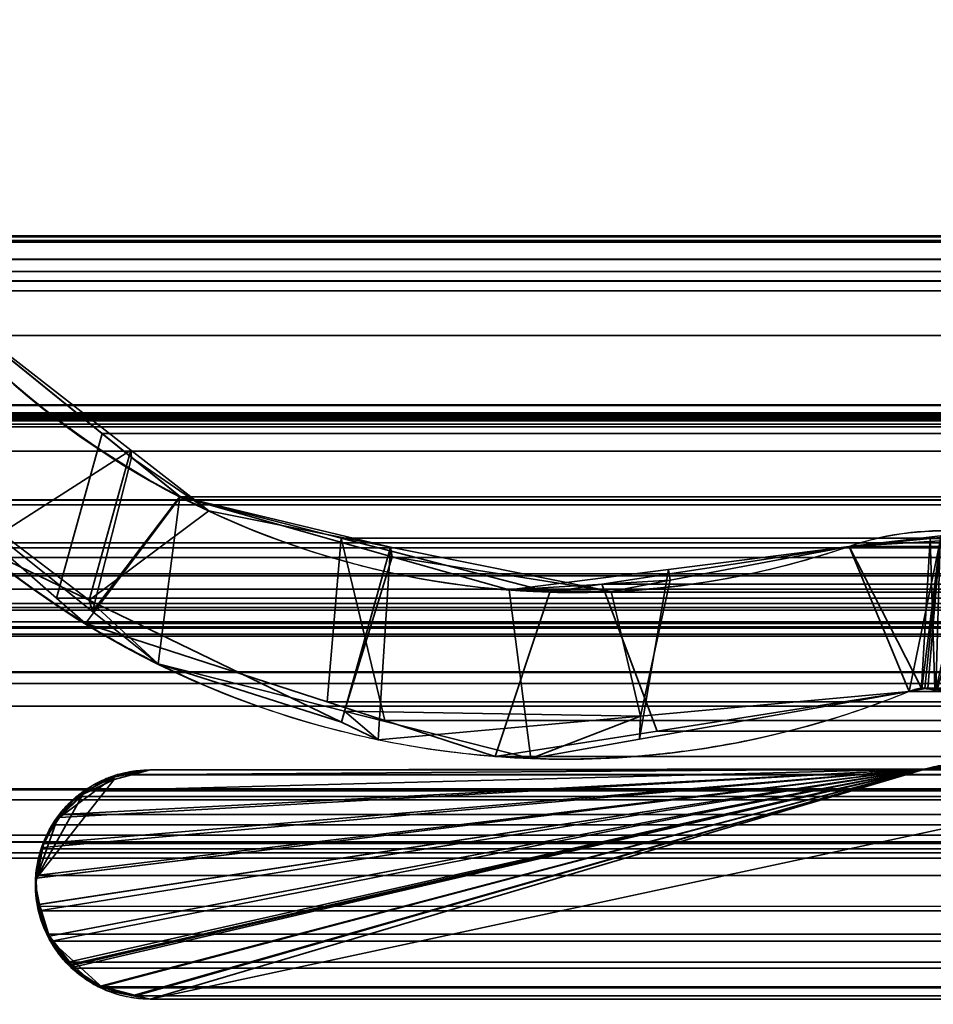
# Model space of a CAD drawing. Header units: millimetres. Extents: x -490 to 6690, y -115 to 152.
# Tile 783 of 1056: x 4037.85 to 4040.91, y 0.02 to 3.32. Entities that reach past the tile are written whole.
import ezdxf

# ---------------------------------------------------------------- set-up
doc = ezdxf.new("R2010")
doc.units = ezdxf.units.MM
doc.layers.add('152', color=253, linetype='Continuous')

# ---------------------------------------------------------------- blocks, each defined once
blk = doc.blocks.new('UG_SURFACE_004')
at = {"layer": '152', "color": 252, "linetype": 'Continuous', "lineweight": 35}
for points in [[(5144.0001, -6.2, 2202.5001), (5144.0001, 133.2, 2202.5001), (3855.9999, 133.2, 2202.5001), (3855.9999, -6.2, 2202.5001)], [(4006, -6.2, 2052.5), (4006, 133.2, 2052.5), (4994, 133.2, 2052.5), (4994, -6.2, 2052.5)]]:
    blk.add_3dface(points, dxfattribs=at)
blk = doc.blocks.new('UG_SURFACE_277')
at = {"layer": '152', "color": 254, "linetype": 'Continuous', "lineweight": 35}
for points in [[(4979.25, -10, 2032.7499), (4979.25, 136.75, 2032.7499), (4020.75, 136.75, 2032.7499), (4020.75, -10, 2032.7499)], [(4971.4999, 21, 2025.0001), (4971.4999, -8, 2025.0001), (4028.5001, -8, 2025.0001), (4028.5001, 21, 2025.0001)]]:
    blk.add_3dface(points, dxfattribs=at)
blk = doc.blocks.new('UG_SURFACE_303')
at = {"layer": '152', "color": 14, "linetype": 'Continuous', "lineweight": 35}
for points in [[(4971.3001, -10, 2024.8001), (4971.3001, 19, 2024.8001), (4028.6999, 19, 2024.8001), (4028.6999, -10, 2024.8001)], [(4967.2499, 16.25, 2020.75), (4967.2499, -22, 2020.75), (4032.7501, -22, 2020.75), (4032.7501, 16.25, 2020.75)]]:
    blk.add_3dface(points, dxfattribs=at)
blk = doc.blocks.new('UG_SURFACE_304')
at = {"layer": '152', "color": 7, "linetype": 'Continuous', "lineweight": 35}
for points in [[(4032.7501, 16, 2020.75), (4032.7501, -22, 2020.75), (4967.2499, -22, 2020.75), (4967.2499, 16, 2020.75)], [(4967, 16, 2020.4999), (4967, -22, 2020.4999), (4033, -22, 2020.4999), (4033, 16, 2020.4999)]]:
    blk.add_3dface(points, dxfattribs=at)
blk = doc.blocks.new('UG_SURFACE_309')
at = {"layer": '152', "color": 253, "linetype": 'Continuous', "lineweight": 35}
for points in [[(4037.4899, 2.4421, -7.5), (4038.2204, 1.8511, -7.5), (4038.0893, 1.3346, -7.5), (4037.3025, 1.962, -7.5)], [(4038.2185, 1.8751, 2015.2817), (4037.4899, 2.4421, 2016.01), (4037.3025, 1.962, 2016.1977), (4037.7097, 1.5505, 2015.7902)], [(4037.4899, 2.4421, -7.5), (4037.4899, 2.4421, 2016.01), (4038.2185, 1.8751, 2015.2817)], [(4038.2185, 1.8751, 2015.2817), (4038.2204, 1.8511, -7.5), (4037.4899, 2.4421, -7.5)], [(4037.3025, 1.962, -7.5), (4038.0893, 1.3346, -7.5), (4038.0783, 1.3723, 2015.4219)], [(4038.0783, 1.3723, 2015.4219), (4037.7097, 1.5505, 2015.7902), (4037.3025, 1.962, -7.5)], [(4037.7097, 1.5505, 2015.7902), (4038.0783, 1.3723, 2015.4219), (4038.2185, 1.8751, 2015.2817)], [(4038.0783, 1.3723, 2015.4219), (4038.4793, 1.672, 2015.0208), (4038.2185, 1.8751, 2015.2817)], [(4038.2204, 1.8511, -7.5), (4038.3825, 1.7199, -7.5), (4038.0893, 1.3346, -7.5)], [(4038.2204, 1.8511, -7.5), (4038.2185, 1.8751, 2015.2817), (4038.4793, 1.672, 2015.0208)], [(4038.4793, 1.672, 2015.0208), (4038.3825, 1.7199, -7.5), (4038.2204, 1.8511, -7.5)], [(4038.3101, 1.1587, -7.5), (4038.0893, 1.3346, -7.5), (4038.3825, 1.7199, -7.5)], [(4038.3825, 1.7199, -7.5), (4039.0944, 1.5179, -7.5), (4038.9342, 1, -7.5), (4038.3101, 1.1587, -7.5)], [(4038.3825, 1.7199, -7.5), (4038.4793, 1.672, 2015.0208), (4039.0882, 1.5498, 2014.4114)], [(4039.0882, 1.5498, 2014.4114), (4039.0944, 1.5179, -7.5), (4038.3825, 1.7199, -7.5)], [(4039.0882, 1.5498, 2014.4114), (4038.4793, 1.672, 2015.0208), (4038.0783, 1.3723, 2015.4219), (4038.9247, 0.9627, 2014.5755)], [(4040.626, 1.5525, -7.5), (4040.9327, 1.588, -7.5), (4040.8797, 1.0775, -7.5), (4040.8702, 1.0754, -7.5)], [(4040.9317, 1.5713, 2012.5685), (4040.9327, 1.588, -7.5), (4040.626, 1.5525, -7.5)], [(4040.9174, 1.0708, -7.5), (4040.8797, 1.0775, -7.5), (4040.9327, 1.588, -7.5), (4041.0347, 1.5998, -7.5)], [(4040.8278, 1.0658, -7.5), (4039.9232, 0.9058, -7.5), (4040.0209, 1.475, -7.5), (4040.626, 1.5525, -7.5)], [(4040.626, 1.5525, 2012.8741), (4040.0262, 1.439, 2013.4737), (4039.927, 0.9838, 2013.5729), (4040.8278, 1.0658, 2012.6724)], [(4040.0209, 1.475, -7.5), (4040.0262, 1.439, 2013.4737), (4040.626, 1.5525, 2012.8741)], [(4040.626, 1.5525, 2012.8741), (4040.626, 1.5525, -7.5), (4040.0209, 1.475, -7.5)], [(4040.8278, 1.0658, 2012.6724), (4040.9317, 1.5713, 2012.5685), (4040.626, 1.5525, 2012.8741)], [(4040.626, 1.5525, -7.5), (4040.626, 1.5525, 2012.8741), (4040.9317, 1.5713, 2012.5685)], [(4040.626, 1.5525, -7.5), (4040.8702, 1.0754, -7.5), (4040.8278, 1.0658, -7.5)], [(4040.8278, 1.0658, 2012.6724), (4040.8702, 1.0737, 2012.6297), (4040.9317, 1.5713, 2012.5685)], [(4040.8702, 1.0737, 2012.6297), (4040.8897, 1.0773, 2012.6102), (4040.9317, 1.5713, 2012.5685)], [(4040.9317, 1.5713, 2012.5685), (4040.8897, 1.0773, 2012.6102), (4040.9174, 1.0692, 2012.5828)], [(4039.0882, 1.5498, 2014.4114), (4038.9247, 0.9627, 2014.5755), (4039.0468, 0.9037, 2014.4534)], [(4039.0468, 0.9037, 2014.4534), (4039.927, 0.9838, 2013.5729), (4039.8283, 1.4015, 2013.6716), (4039.0882, 1.5498, 2014.4114)], [(4039.0944, 1.5179, -7.5), (4039.0882, 1.5498, 2014.4114), (4039.8283, 1.4015, 2013.6716)], [(4039.0944, 1.5179, -7.5), (4039.4869, 1.4065, -7.5), (4039.5589, 0.8413, -7.5), (4038.9342, 1, -7.5)], [(4039.8283, 1.4015, 2013.6716), (4039.4869, 1.4065, -7.5), (4039.0944, 1.5179, -7.5)], [(4039.9232, 0.9058, -7.5), (4039.5589, 0.8413, -7.5), (4039.4869, 1.4065, -7.5), (4040.0209, 1.475, -7.5)], [(4040.0262, 1.439, 2013.4737), (4040.0209, 1.475, -7.5), (4039.4869, 1.4065, -7.5)], [(4039.4869, 1.4065, -7.5), (4039.8283, 1.4015, 2013.6716), (4040.0262, 1.439, 2013.4737)], [(4040.0262, 1.439, 2013.4737), (4039.8283, 1.4015, 2013.6716), (4039.927, 0.9838, 2013.5729)], [(4038.0783, 1.3723, 2015.4219), (4038.0893, 1.3346, -7.5), (4038.3101, 1.1587, -7.5)], [(4038.9247, 0.9627, 2014.5755), (4038.0783, 1.3723, 2015.4219), (4038.3101, 1.1587, -7.5)], [(4038.3101, 1.1587, -7.5), (4038.9342, 1, -7.5), (4038.9247, 0.9627, 2014.5755)], [(4039.9232, 0.9058, -7.5), (4040.8278, 1.0658, -7.5), (4040.8278, 1.0658, 2012.6724)], [(4040.8278, 1.0658, 2012.6724), (4039.927, 0.9838, 2013.5729), (4039.9232, 0.9058, -7.5)], [(4040.8278, 1.0658, -7.5), (4040.8702, 1.0754, -7.5), (4040.8702, 1.0737, 2012.6297)], [(4040.8702, 1.0737, 2012.6297), (4040.8278, 1.0658, 2012.6724), (4040.8278, 1.0658, -7.5)], [(4040.8897, 1.0773, 2012.6102), (4040.8702, 1.0754, -7.5), (4040.8797, 1.0775, -7.5)], [(4040.8897, 1.0773, 2012.6102), (4040.8702, 1.0737, 2012.6297), (4040.8702, 1.0754, -7.5)], [(4040.8797, 1.0775, -7.5), (4040.9174, 1.0708, -7.5), (4040.9174, 1.0692, 2012.5828)], [(4040.9174, 1.0692, 2012.5828), (4040.8897, 1.0773, 2012.6102), (4040.8797, 1.0775, -7.5)], [(4039.0468, 0.9037, 2014.4534), (4038.9247, 0.9627, 2014.5755), (4038.9342, 1, -7.5)], [(4038.9342, 1, -7.5), (4039.5589, 0.8413, -7.5), (4039.927, 0.9838, 2013.5729)], [(4039.927, 0.9838, 2013.5729), (4039.0468, 0.9037, 2014.4534), (4038.9342, 1, -7.5)], [(4039.5589, 0.8413, -7.5), (4039.9232, 0.9058, -7.5), (4039.927, 0.9838, 2013.5729)], [(4040.8831, 0.8065, -7.5), (4037.9114, 0.3522, -7.5), (4037.8981, 0.4185, -7.5), (4037.9024, 0.44, -7.5)], [(4040.8831, 0.8065, 2012.6171), (4037.9014, 0.4399, 2015.5985), (4037.8981, 0.4185, 2015.6019), (4037.9071, 0.3515, 2015.5928)], [(4037.9014, 0.4399, 2015.5985), (4040.8831, 0.8065, 2012.6171), (4038.2824, 0.8035, 2015.2175), (4038.1618, 0.7713, 2015.3384)], [(4037.9024, 0.44, -7.5), (4037.9229, 0.5433, -7.5), (4040.8831, 0.8065, -7.5)], [(4037.9071, 0.3515, 2015.5928), (4037.9114, 0.3184, 2015.5885), (4037.9443, 0.2457, 2015.5554), (4040.8831, 0.8065, 2012.6171)], [(4040.8831, 0.8065, -7.5), (4037.9453, 0.2452, -7.5), (4037.9276, 0.2713, -7.5), (4037.9114, 0.3522, -7.5)], [(4040.8831, 0.8065, -7.5), (4037.9229, 0.5433, -7.5), (4037.9272, 0.5657, -7.5), (4037.9791, 0.6435, -7.5)], [(4037.9443, 0.2457, 2015.5554), (4037.9629, 0.205, 2015.537), (4038.0125, 0.159, 2015.4874), (4040.8831, 0.8065, 2012.6171)], [(4038.0087, 0.1499, -7.5), (4037.9453, 0.2452, -7.5), (4040.8831, 0.8065, -7.5)], [(4038.1608, 0.7791, -7.5), (4038.2824, 0.8035, -7.5), (4040.8831, 0.8065, -7.5), (4037.9791, 0.6435, -7.5)], [(4040.8831, 0.8065, -7.5), (4038.0206, 0.14, -7.5), (4038.0111, 0.1466, -7.5), (4038.0087, 0.1499, -7.5)], [(4038.0125, 0.159, 2015.4874), (4038.0244, 0.1482, 2015.4757), (4040.8831, 0.8065, 2012.6171)], [(4040.8831, 0.8065, -7.5), (4038.1179, 0.0752, -7.5), (4038.0206, 0.14, -7.5)], [(4040.8831, 0.8065, 2012.6171), (4038.0244, 0.1482, 2015.4757), (4038.0936, 0.0838, 2015.4064), (4038.1165, 0.0777, 2015.3832)], [(4040.8831, 0.8065, 2012.6171), (4038.1165, 0.0777, 2015.3832), (4038.2299, 0.0479, 2015.27)], [(4038.2299, 0.0445, -7.5), (4038.1355, 0.0633, -7.5), (4038.1179, 0.0752, -7.5), (4040.8831, 0.8065, -7.5)], [(4038.1608, 0.7791, -7.5), (4038.1618, 0.7713, 2015.3384), (4038.2824, 0.8035, 2015.2175)], [(4038.2824, 0.8035, 2015.2175), (4038.2824, 0.8035, -7.5), (4038.1608, 0.7791, -7.5)], [(4040.8831, 0.8065, -7.5), (4038.2829, 0.034, -7.5), (4038.2299, 0.0445, -7.5)], [(4038.2299, 0.0479, 2015.27), (4038.2829, 0.034, 2015.2171), (4040.8831, 0.8065, 2012.6171)], [(4040.8831, 0.8065, -7.5), (4038.2824, 0.8035, -7.5), (4038.2824, 0.8035, 2015.2175), (4040.8831, 0.8065, 2012.6171)], [(4040.9098, 0.8137, 2012.5902), (4040.8831, 0.8065, 2012.6171), (4038.2829, 0.034, 2015.2171), (4041.8801, 0.808, 2011.62)], [(4041.8801, 0.808, -7.5), (4038.2829, 0.034, -7.5), (4040.8831, 0.8065, -7.5), (4040.9098, 0.8119, -7.5)], [(4044.5719, 0.034, -7.5), (4038.2829, 0.034, -7.5), (4041.8801, 0.808, -7.5), (4043.8786, 0.8105, -7.5)], [(4043.8786, 0.8105, 2009.6216), (4041.8801, 0.808, 2011.62), (4038.2829, 0.034, 2015.2171), (4044.5719, 0.034, 2008.9281)], [(4040.8831, 0.8065, -7.5), (4040.8831, 0.8065, 2012.6171), (4040.9098, 0.8137, 2012.5902)], [(4040.9098, 0.8137, 2012.5902), (4040.9098, 0.8119, -7.5), (4040.8831, 0.8065, -7.5)], [(4037.9014, 0.4399, 2015.5985), (4038.1618, 0.7713, 2015.3384), (4038.0921, 0.7528, 2015.408), (4038.0569, 0.721, 2015.4433)], [(4038.0578, 0.722, -7.5), (4038.1351, 0.774, -7.5), (4038.1608, 0.7791, -7.5), (4037.9791, 0.6435, -7.5)], [(4038.1618, 0.7713, 2015.3384), (4038.1351, 0.774, -7.5), (4038.0578, 0.722, -7.5)], [(4038.0578, 0.722, -7.5), (4038.0921, 0.7528, 2015.408), (4038.1618, 0.7713, 2015.3384)], [(4038.1618, 0.7713, 2015.3384), (4038.1608, 0.7791, -7.5), (4038.1351, 0.774, -7.5)], [(4038.0578, 0.722, -7.5), (4038.0569, 0.721, 2015.4433), (4038.0921, 0.7528, 2015.408)], [(4037.9014, 0.4399, 2015.5985), (4038.0569, 0.721, 2015.4433), (4037.9739, 0.6463, 2015.5261)], [(4037.9791, 0.6435, -7.5), (4037.9739, 0.6463, 2015.5261), (4038.0569, 0.721, 2015.4433)], [(4037.9791, 0.6435, -7.5), (4038.0106, 0.6905, -7.5), (4038.0578, 0.722, -7.5)], [(4038.0569, 0.721, 2015.4433), (4038.0106, 0.6905, -7.5), (4037.9791, 0.6435, -7.5)], [(4038.0569, 0.721, 2015.4433), (4038.0578, 0.722, -7.5), (4038.0106, 0.6905, -7.5)], [(4037.9739, 0.6463, 2015.5261), (4037.9701, 0.6429, 2015.5299), (4037.9205, 0.5426, 2015.5795), (4037.9014, 0.4399, 2015.5985)], [(4037.9272, 0.5657, -7.5), (4037.9205, 0.5426, 2015.5795), (4037.9701, 0.6429, 2015.5299)], [(4037.9272, 0.5657, -7.5), (4037.9701, 0.6429, 2015.5299), (4037.9739, 0.6463, 2015.5261)], [(4037.9739, 0.6463, 2015.5261), (4037.9791, 0.6435, -7.5), (4037.9272, 0.5657, -7.5)], [(4037.9272, 0.5657, -7.5), (4037.9229, 0.5433, -7.5), (4037.9205, 0.5426, 2015.5795)], [(4037.9205, 0.5426, 2015.5795), (4037.9152, 0.5316, 2015.5849), (4037.9014, 0.4399, 2015.5985)], [(4037.9024, 0.44, -7.5), (4037.9014, 0.4399, 2015.5985), (4037.9152, 0.5316, 2015.5849)], [(4037.9205, 0.5426, 2015.5795), (4037.9229, 0.5433, -7.5), (4037.9024, 0.44, -7.5)], [(4037.9024, 0.44, -7.5), (4037.9152, 0.5316, 2015.5849), (4037.9205, 0.5426, 2015.5795)], [(4037.9014, 0.4399, 2015.5985), (4037.9024, 0.44, -7.5), (4037.8981, 0.4185, -7.5)], [(4037.8981, 0.4185, -7.5), (4037.8981, 0.4185, 2015.6019), (4037.9014, 0.4399, 2015.5985)], [(4037.8981, 0.4185, -7.5), (4037.9114, 0.3522, -7.5), (4037.9071, 0.3515, 2015.5928)], [(4037.9071, 0.3515, 2015.5928), (4037.8981, 0.4185, 2015.6019), (4037.8981, 0.4185, -7.5)], [(4037.9114, 0.3184, 2015.5885), (4037.9071, 0.3515, 2015.5928), (4037.9114, 0.3522, -7.5)], [(4037.9114, 0.3522, -7.5), (4037.9276, 0.2713, -7.5), (4037.9443, 0.2457, 2015.5554)], [(4037.9443, 0.2457, 2015.5554), (4037.9114, 0.3184, 2015.5885), (4037.9114, 0.3522, -7.5)], [(4037.9276, 0.2713, -7.5), (4037.9453, 0.2452, -7.5), (4037.9443, 0.2457, 2015.5554)], [(4037.9629, 0.205, 2015.537), (4037.9443, 0.2457, 2015.5554), (4037.9453, 0.2452, -7.5)], [(4037.9453, 0.2452, -7.5), (4038.0087, 0.1499, -7.5), (4038.0125, 0.159, 2015.4874)], [(4038.0125, 0.159, 2015.4874), (4037.9629, 0.205, 2015.537), (4037.9453, 0.2452, -7.5)], [(4038.0125, 0.159, 2015.4874), (4038.0087, 0.1499, -7.5), (4038.0111, 0.1466, -7.5)], [(4038.0244, 0.1482, 2015.4757), (4038.0125, 0.159, 2015.4874), (4038.0111, 0.1466, -7.5)], [(4038.0111, 0.1466, -7.5), (4038.0206, 0.14, -7.5), (4038.0244, 0.1482, 2015.4757)], [(4038.0936, 0.0838, 2015.4064), (4038.0244, 0.1482, 2015.4757), (4038.0206, 0.14, -7.5)], [(4038.0206, 0.14, -7.5), (4038.1179, 0.0752, -7.5), (4038.1165, 0.0777, 2015.3832)], [(4038.1165, 0.0777, 2015.3832), (4038.0936, 0.0838, 2015.4064), (4038.0206, 0.14, -7.5)], [(4038.1165, 0.0777, 2015.3832), (4038.1179, 0.0752, -7.5), (4038.1355, 0.0633, -7.5)], [(4038.2299, 0.0479, 2015.27), (4038.1165, 0.0777, 2015.3832), (4038.1355, 0.0633, -7.5)], [(4038.1355, 0.0633, -7.5), (4038.2299, 0.0445, -7.5), (4038.2299, 0.0479, 2015.27)], [(4038.2829, 0.034, 2015.2171), (4038.2299, 0.0479, 2015.27), (4038.2299, 0.0445, -7.5)], [(4038.2299, 0.0445, -7.5), (4038.2829, 0.034, -7.5), (4038.2829, 0.034, 2015.2171)], [(4044.5719, 0.034, 2008.9281), (4038.2829, 0.034, 2015.2171), (4038.2829, 0.034, -7.5), (4044.5719, 0.034, -7.5)]]:
    blk.add_3dface(points, dxfattribs=at)
blk = doc.blocks.new('UG_SURFACE_310')
at = {"layer": '152', "color": 253, "linetype": 'Continuous', "lineweight": 35}
for points in [[(4033.812, 4.4265, 2019.6881), (4033.8135, 2.0275, 2019.6865), (4966.1865, 2.0275, 2019.6865), (4966.188, 4.4265, 2019.6881)], [(4965.138, 3.5528, 2018.6381), (4965.137, 1.872, 2018.6372), (4034.863, 1.872, 2018.6372), (4034.862, 3.5528, 2018.6381)], [(4963.1371, 2.5729, 2016.6371), (4963.0685, 2.5782, 2016.5687), (4036.9315, 2.5782, 2016.5687), (4036.8629, 2.5729, 2016.6371)], [(4036.9315, 2.5782, 2016.5687), (4963.0685, 2.5782, 2016.5687), (4962.8649, 2.594, 2016.3648)], [(4037.1351, 2.594, 2016.3648), (4036.9315, 2.5782, 2016.5687), (4962.8649, 2.594, 2016.3648)], [(4962.8649, 2.594, 2016.3648), (4962.8563, 2.5908, 2016.3565), (4037.1437, 2.5908, 2016.3565), (4037.1351, 2.594, 2016.3648)], [(4037.1437, 2.5908, 2016.3565), (4962.8563, 2.5908, 2016.3565), (4962.6613, 2.5159, 2016.1612), (4037.3387, 2.5159, 2016.1612)], [(4036.8629, 2.5729, 2016.6371), (4036.7522, 2.515, 2016.748), (4963.2478, 2.515, 2016.748)], [(4036.8629, 2.5729, 2016.6371), (4963.2478, 2.515, 2016.748), (4963.1371, 2.5729, 2016.6371)], [(4963.3865, 2.4427, 2016.8865), (4963.2478, 2.515, 2016.748), (4036.7522, 2.515, 2016.748), (4036.6135, 2.4427, 2016.8865)], [(4037.4479, 2.474, 2016.052), (4037.3387, 2.5159, 2016.1612), (4962.6613, 2.5159, 2016.1612)], [(4037.4479, 2.474, 2016.052), (4962.6613, 2.5159, 2016.1612), (4962.5521, 2.474, 2016.052)], [(4962.5521, 2.474, 2016.052), (4037.4899, 2.4421, 2016.01), (4037.4479, 2.474, 2016.052)], [(4962.5521, 2.474, 2016.052), (4962.5101, 2.4421, 2016.01), (4037.4899, 2.4421, 2016.01)], [(4036.5853, 2.4098, 2016.9146), (4963.4147, 2.4098, 2016.9146), (4963.3865, 2.4427, 2016.8865)], [(4036.6135, 2.4427, 2016.8865), (4036.5853, 2.4098, 2016.9146), (4963.3865, 2.4427, 2016.8865)], [(4037.9691, 1.3788, 2015.5306), (4037.3025, 1.962, 2016.1977), (4037.4899, 2.4421, 2016.01), (4038.1222, 1.9309, 2015.3778)], [(4037.4899, 2.4421, 2016.01), (4962.5101, 2.4421, 2016.01), (4961.8778, 1.9309, 2015.3778), (4038.1222, 1.9309, 2015.3778)], [(4036.4566, 2.2595, 2017.0436), (4963.5434, 2.2595, 2017.0436), (4963.4147, 2.4098, 2016.9146), (4036.5853, 2.4098, 2016.9146)], [(4963.9759, 1.5475, 2017.4761), (4963.5434, 2.2595, 2017.0436), (4036.4566, 2.2595, 2017.0436), (4036.0241, 1.5475, 2017.4761)], [(4966.2113, 1.5794, 2019.7115), (4033.8135, 2.0275, 2019.6865), (4033.7391, 1.13, 2019.7611)], [(4966.2113, 1.5794, 2019.7115), (4966.1865, 2.0275, 2019.6865), (4033.8135, 2.0275, 2019.6865)], [(4962.8406, 1.9764, 2016.3403), (4037.1594, 1.977, 2016.3405), (4037.1857, 1.9939, 2016.314)], [(4962.8406, 1.9764, 2016.3403), (4037.1857, 1.9939, 2016.314), (4037.1871, 1.9941, 2016.3131)], [(4037.1871, 1.9941, 2016.3131), (4037.2186, 1.9992, 2016.2816), (4962.7814, 1.9987, 2016.2816)], [(4962.7814, 1.9987, 2016.2816), (4962.811, 1.9952, 2016.3109), (4037.1871, 1.9941, 2016.3131)], [(4962.811, 1.9952, 2016.3109), (4962.8129, 1.9939, 2016.3128), (4037.1871, 1.9941, 2016.3131)], [(4037.1871, 1.9941, 2016.3131), (4962.8129, 1.9939, 2016.3128), (4962.8406, 1.9764, 2016.3403)], [(4962.7662, 2.0006, 2016.2661), (4037.2186, 1.9992, 2016.2816), (4037.2295, 2.001, 2016.2704)], [(4962.7662, 2.0006, 2016.2661), (4962.7814, 1.9987, 2016.2816), (4037.2186, 1.9992, 2016.2816)], [(4037.2295, 2.001, 2016.2704), (4962.75, 1.9955, 2016.2499), (4962.7662, 2.0006, 2016.2661)], [(4037.2295, 2.001, 2016.2704), (4037.25, 1.9949, 2016.2499), (4962.75, 1.9955, 2016.2499)], [(4962.728, 1.9885, 2016.2282), (4962.75, 1.9955, 2016.2499), (4037.25, 1.9949, 2016.2499)], [(4962.728, 1.9885, 2016.2282), (4037.25, 1.9949, 2016.2499), (4037.272, 1.9885, 2016.2282)], [(4037.272, 1.9885, 2016.2282), (4962.7213, 1.9824, 2016.2213), (4962.728, 1.9885, 2016.2282)], [(4037.272, 1.9885, 2016.2282), (4037.2787, 1.9824, 2016.2213), (4962.7213, 1.9824, 2016.2213)], [(4037.3025, 1.962, 2016.1977), (4962.6975, 1.962, 2016.1977), (4962.7213, 1.9824, 2016.2213), (4037.2787, 1.9824, 2016.2213)], [(4036.6154, 1.093, 2016.8846), (4037.1385, 1.954, 2016.3615), (4962.8615, 1.954, 2016.3615), (4963.3846, 1.093, 2016.8846)], [(4962.8615, 1.954, 2016.3615), (4037.1385, 1.954, 2016.3615), (4037.1542, 1.9735, 2016.3457)], [(4037.1542, 1.9735, 2016.3457), (4037.1594, 1.977, 2016.3405), (4962.8406, 1.9764, 2016.3403)], [(4962.8406, 1.9764, 2016.3403), (4962.8477, 1.9718, 2016.3476), (4037.1542, 1.9735, 2016.3457)], [(4962.8477, 1.9718, 2016.3476), (4962.8615, 1.954, 2016.3615), (4037.1542, 1.9735, 2016.3457)], [(4037.9691, 1.3788, 2015.5306), (4962.0309, 1.3788, 2015.5306), (4962.6975, 1.962, 2016.1977), (4037.3025, 1.962, 2016.1977)], [(4038.1222, 1.9309, 2015.3778), (4038.3844, 1.7188, 2015.1153), (4038.0664, 1.2938, 2015.4335), (4037.9691, 1.3788, 2015.5306)], [(4038.3844, 1.7188, 2015.1153), (4038.1222, 1.9309, 2015.3778), (4961.8778, 1.9309, 2015.3778)], [(4038.3844, 1.7188, 2015.1153), (4961.8778, 1.9309, 2015.3778), (4961.6156, 1.7188, 2015.1153)], [(4034.8849, 1.7081, 2018.615), (4034.863, 1.872, 2018.6372), (4965.137, 1.872, 2018.6372)], [(4034.8849, 1.7081, 2018.615), (4965.137, 1.872, 2018.6372), (4965.1151, 1.7081, 2018.615)], [(4038.8761, 1.0309, 2014.6239), (4038.0664, 1.2938, 2015.4335), (4038.3844, 1.7188, 2015.1153), (4038.9233, 1.5799, 2014.5764)], [(4961.6156, 1.7188, 2015.1153), (4961.0767, 1.5799, 2014.5764), (4038.9233, 1.5799, 2014.5764), (4038.3844, 1.7188, 2015.1153)], [(4965.1151, 1.7081, 2018.615), (4965.1084, 1.6925, 2018.6086), (4034.8916, 1.6925, 2018.6086), (4034.8849, 1.7081, 2018.615)], [(4034.8916, 1.6925, 2018.6086), (4965.1084, 1.6925, 2018.6086), (4965.0559, 1.5646, 2018.5559)], [(4034.9441, 1.5646, 2018.5559), (4034.8916, 1.6925, 2018.6086), (4965.0559, 1.5646, 2018.5559)], [(4040.8983, 1.5793, 2012.6016), (4041.0671, 1.5959, 2012.4328), (4040.9212, 1.0719, 2012.5787), (4040.9136, 1.0726, 2012.5866)], [(4041.0671, 1.5959, 2012.4328), (4040.8983, 1.5793, 2012.6016), (4959.1017, 1.5793, 2012.6016)], [(4033.7391, 1.13, 2019.7611), (4966.2609, 1.13, 2019.7611), (4966.2113, 1.5794, 2019.7115)], [(4965.0559, 1.5646, 2018.5559), (4965.0164, 1.5155, 2018.5165), (4034.9836, 1.5155, 2018.5165), (4034.9441, 1.5646, 2018.5559)], [(4039.0692, 0.9683, 2014.431), (4038.8761, 1.0309, 2014.6239), (4038.9233, 1.5799, 2014.5764)], [(4038.9233, 1.5799, 2014.5764), (4039.6233, 1.3996, 2013.8769), (4039.4397, 0.848, 2014.0605), (4039.0692, 0.9683, 2014.431)], [(4038.9233, 1.5799, 2014.5764), (4961.0767, 1.5799, 2014.5764), (4960.3767, 1.3996, 2013.8769)], [(4039.6233, 1.3996, 2013.8769), (4038.9233, 1.5799, 2014.5764), (4960.3767, 1.3996, 2013.8769)], [(4040.8278, 1.0658, 2012.6724), (4039.9828, 0.9332, 2013.5171), (4039.7973, 1.4262, 2013.7029), (4040.626, 1.5525, 2012.8741)], [(4039.7973, 1.4262, 2013.7029), (4960.2027, 1.4262, 2013.7029), (4959.374, 1.5525, 2012.8741), (4040.626, 1.5525, 2012.8741)], [(4040.626, 1.5525, 2012.8741), (4040.8983, 1.5793, 2012.6016), (4040.8683, 1.0767, 2012.6317), (4040.8278, 1.0658, 2012.6724)], [(4040.626, 1.5525, 2012.8741), (4959.374, 1.5525, 2012.8741), (4959.1017, 1.5793, 2012.6016), (4040.8983, 1.5793, 2012.6016)], [(4040.9136, 1.0726, 2012.5866), (4040.8697, 1.0766, 2012.6302), (4040.8683, 1.0767, 2012.6317), (4040.8983, 1.5793, 2012.6016)], [(4035.9364, 1.4539, 2017.5636), (4964.0636, 1.4539, 2017.5636), (4963.9759, 1.5475, 2017.4761), (4036.0241, 1.5475, 2017.4761)], [(4034.9836, 1.5155, 2018.5165), (4965.0164, 1.5155, 2018.5165), (4964.973, 1.4609, 2018.4729), (4035.027, 1.4609, 2018.4729)], [(4035.027, 1.4609, 2018.4729), (4964.973, 1.4609, 2018.4729), (4964.9315, 1.4092, 2018.4317)], [(4035.0685, 1.4092, 2018.4317), (4035.027, 1.4609, 2018.4729), (4964.9315, 1.4092, 2018.4317)], [(4964.15, 1.3615, 2017.6499), (4035.9364, 1.4539, 2017.5636), (4035.85, 1.3615, 2017.6499)], [(4964.15, 1.3615, 2017.6499), (4964.0636, 1.4539, 2017.5636), (4035.9364, 1.4539, 2017.5636)], [(4039.9828, 0.9332, 2013.5171), (4039.4397, 0.848, 2014.0605), (4039.6233, 1.3996, 2013.8769), (4039.7973, 1.4262, 2013.7029)], [(4960.3767, 1.3996, 2013.8769), (4960.2027, 1.4262, 2013.7029), (4039.7973, 1.4262, 2013.7029), (4039.6233, 1.3996, 2013.8769)], [(4964.9315, 1.4092, 2018.4317), (4964.828, 1.3474, 2018.328), (4035.172, 1.3474, 2018.328), (4035.0685, 1.4092, 2018.4317)], [(4035.85, 1.3615, 2017.6499), (4035.7914, 1.3386, 2017.7085), (4964.2086, 1.3386, 2017.7085)], [(4035.85, 1.3615, 2017.6499), (4964.2086, 1.3386, 2017.7085), (4964.15, 1.3615, 2017.6499)], [(4962.0309, 1.3788, 2015.5306), (4037.9691, 1.3788, 2015.5306), (4038.0664, 1.2938, 2015.4335)], [(4961.9336, 1.2938, 2015.4335), (4962.0309, 1.3788, 2015.5306), (4038.0664, 1.2938, 2015.4335)], [(4035.2802, 1.2826, 2018.2195), (4035.172, 1.3474, 2018.328), (4964.828, 1.3474, 2018.328)], [(4035.2802, 1.2826, 2018.2195), (4964.828, 1.3474, 2018.328), (4964.7198, 1.2826, 2018.2195)], [(4035.6913, 1.2995, 2017.8087), (4964.3087, 1.2995, 2017.8087), (4964.2086, 1.3386, 2017.7085), (4035.7914, 1.3386, 2017.7085)], [(4964.4303, 1.252, 2017.9305), (4035.6913, 1.2995, 2017.8087), (4035.5697, 1.252, 2017.9305)], [(4964.4303, 1.252, 2017.9305), (4964.3087, 1.2995, 2017.8087), (4035.6913, 1.2995, 2017.8087)], [(4038.0664, 1.2938, 2015.4335), (4038.8761, 1.0309, 2014.6239), (4961.1239, 1.0309, 2014.6239), (4961.9336, 1.2938, 2015.4335)], [(4964.7198, 1.2826, 2018.2195), (4964.6797, 1.2784, 2018.1797), (4035.3203, 1.2784, 2018.1797), (4035.2802, 1.2826, 2018.2195)], [(4035.3203, 1.2784, 2018.1797), (4964.6797, 1.2784, 2018.1797), (4964.4871, 1.258, 2017.9873), (4035.5129, 1.258, 2017.9873)], [(4035.5697, 1.252, 2017.9305), (4035.5129, 1.258, 2017.9873), (4964.4871, 1.258, 2017.9873)], [(4035.5697, 1.252, 2017.9305), (4964.4871, 1.258, 2017.9873), (4964.4303, 1.252, 2017.9305)], [(4033.7391, 1.13, 2019.7611), (4033.0725, -3.683, 2020.4275), (4966.9275, -3.683, 2020.4275), (4966.2609, 1.13, 2019.7611)], [(4036.6154, 1.093, 2016.8846), (4963.3846, 1.093, 2016.8846), (4963.4633, 1.0171, 2016.963), (4036.5367, 1.0171, 2016.963)], [(4040.8278, 1.0658, 2012.6724), (4959.1722, 1.0658, 2012.6724), (4960.0172, 0.9332, 2013.5171), (4039.9828, 0.9332, 2013.5171)], [(4959.1722, 1.0658, 2012.6724), (4040.8278, 1.0658, 2012.6724), (4040.8683, 1.0767, 2012.6317)], [(4040.8683, 1.0767, 2012.6317), (4040.8697, 1.0766, 2012.6302), (4959.1303, 1.0766, 2012.6302), (4959.1317, 1.0767, 2012.6317)], [(4959.1317, 1.0767, 2012.6317), (4959.1722, 1.0658, 2012.6724), (4040.8683, 1.0767, 2012.6317)], [(4040.9136, 1.0726, 2012.5866), (4959.0864, 1.0726, 2012.5866), (4959.1303, 1.0766, 2012.6302), (4040.8697, 1.0766, 2012.6302)], [(4039.0692, 0.9683, 2014.431), (4960.9308, 0.9683, 2014.431), (4961.1239, 1.0309, 2014.6239), (4038.8761, 1.0309, 2014.6239)], [(4036.5367, 1.0171, 2016.963), (4963.4633, 1.0171, 2016.963), (4963.7504, 0.7397, 2017.2501), (4036.2496, 0.7397, 2017.2501)], [(4960.5603, 0.848, 2014.0605), (4039.0692, 0.9683, 2014.431), (4039.4397, 0.848, 2014.0605)], [(4960.5603, 0.848, 2014.0605), (4960.9308, 0.9683, 2014.431), (4039.0692, 0.9683, 2014.431)], [(4039.4397, 0.848, 2014.0605), (4039.9828, 0.9332, 2013.5171), (4960.0172, 0.9332, 2013.5171), (4960.5603, 0.848, 2014.0605)], [(4040.8831, 0.8065, 2012.6171), (4037.91, 0.3307, 2015.59), (4037.9052, 0.3455, 2015.5947), (4037.8995, 0.4488, 2015.6007)], [(4040.8831, 0.8065, 2012.6171), (4037.8995, 0.4489, 2015.6007), (4037.9171, 0.5379, 2015.5828), (4037.9257, 0.5562, 2015.5745)], [(4037.8995, 0.4488, 2015.6007), (4037.8995, 0.4489, 2015.6007), (4040.8831, 0.8065, 2012.6171)], [(4037.9524, 0.2282, 2015.5478), (4037.9362, 0.2521, 2015.564), (4037.91, 0.3307, 2015.59), (4040.8831, 0.8065, 2012.6171)], [(4040.8831, 0.8065, 2012.6171), (4037.9257, 0.5562, 2015.5745), (4037.9543, 0.619, 2015.5456), (4037.9844, 0.654, 2015.5153)], [(4038.2333, 0.0458, 2015.2664), (4038.1246, 0.072, 2015.3756), (4037.9524, 0.2282, 2015.5478), (4040.8831, 0.8065, 2012.6171)], [(4040.8831, 0.8065, 2012.6171), (4037.9844, 0.654, 2015.5153), (4038.0363, 0.7139, 2015.4638), (4038.0707, 0.7324, 2015.4295)], [(4040.8831, 0.8065, 2012.6171), (4038.0707, 0.7324, 2015.4295), (4038.1713, 0.7866, 2015.3286)], [(4038.1713, 0.7866, 2015.3286), (4038.1732, 0.7875, 2015.327), (4038.2824, 0.8035, 2015.2175), (4040.8831, 0.8065, 2012.6171)], [(4961.8268, 0.7875, 2015.327), (4961.7176, 0.8035, 2015.2175), (4038.2824, 0.8035, 2015.2175), (4038.1732, 0.7875, 2015.327)], [(4040.8831, 0.8065, 2012.6171), (4038.2829, 0.034, 2015.2171), (4038.2333, 0.0458, 2015.2664)], [(4040.8831, 0.8065, 2012.6171), (4038.2824, 0.8035, 2015.2175), (4961.7176, 0.8035, 2015.2175), (4959.1169, 0.8065, 2012.6171)], [(4041.8801, 0.808, 2011.62), (4038.2829, 0.034, 2015.2171), (4040.8831, 0.8065, 2012.6171), (4040.9255, 0.8168, 2012.5742)], [(4044.5719, 0.034, 2008.9281), (4038.2829, 0.034, 2015.2171), (4041.8801, 0.808, 2011.62), (4043.8786, 0.8105, 2009.6216)], [(4040.8831, 0.8065, 2012.6171), (4959.1169, 0.8065, 2012.6171), (4959.0745, 0.8168, 2012.5742), (4040.9255, 0.8168, 2012.5742)], [(4038.0707, 0.7324, 2015.4295), (4961.9293, 0.7324, 2015.4295), (4961.8287, 0.7866, 2015.3286), (4038.1713, 0.7866, 2015.3286)], [(4038.1732, 0.7875, 2015.327), (4038.1713, 0.7866, 2015.3286), (4961.8287, 0.7866, 2015.3286)], [(4038.1732, 0.7875, 2015.327), (4961.8287, 0.7866, 2015.3286), (4961.8268, 0.7875, 2015.327)], [(4034.0147, -3.8215, 2019.485), (4034.7242, 0.736, 2018.7755), (4965.2758, 0.736, 2018.7755), (4965.9853, -3.8215, 2019.485)], [(4035.079, 0.5619, 2018.4212), (4964.921, 0.5619, 2018.4212), (4965.2758, 0.736, 2018.7755), (4034.7242, 0.736, 2018.7755)], [(4036.2115, 0.7026, 2017.2884), (4963.7504, 0.7397, 2017.2501), (4963.7885, 0.7026, 2017.2884)], [(4036.2115, 0.7026, 2017.2884), (4036.2496, 0.7397, 2017.2501), (4963.7504, 0.7397, 2017.2501)], [(4961.9637, 0.7139, 2015.4638), (4961.9293, 0.7324, 2015.4295), (4038.0707, 0.7324, 2015.4295), (4038.0363, 0.7139, 2015.4638)], [(4963.7885, 0.7026, 2017.2884), (4035.8782, 0.5841, 2017.6218), (4036.2115, 0.7026, 2017.2884)], [(4963.7885, 0.7026, 2017.2884), (4964.1218, 0.5841, 2017.6218), (4035.8782, 0.5841, 2017.6218)], [(4037.9844, 0.654, 2015.5153), (4962.0156, 0.654, 2015.5153), (4961.9637, 0.7139, 2015.4638)], [(4038.0363, 0.7139, 2015.4638), (4037.9844, 0.654, 2015.5153), (4961.9637, 0.7139, 2015.4638)], [(4962.0457, 0.619, 2015.5456), (4962.0156, 0.654, 2015.5153), (4037.9844, 0.654, 2015.5153), (4037.9543, 0.619, 2015.5456)], [(4037.9543, 0.619, 2015.5456), (4037.9257, 0.5562, 2015.5745), (4962.0743, 0.5562, 2015.5745)], [(4037.9543, 0.619, 2015.5456), (4962.0743, 0.5562, 2015.5745), (4962.0457, 0.619, 2015.5456)], [(4964.921, 0.5619, 2018.4212), (4035.079, 0.5619, 2018.4212), (4035.0814, 0.5605, 2018.4186)], [(4964.9186, 0.5605, 2018.4186), (4964.921, 0.5619, 2018.4212), (4035.0814, 0.5605, 2018.4186)], [(4035.6607, 0.5068, 2017.8392), (4964.1218, 0.5841, 2017.6218), (4964.3393, 0.5068, 2017.8392)], [(4035.6607, 0.5068, 2017.8392), (4035.8782, 0.5841, 2017.6218), (4964.1218, 0.5841, 2017.6218)], [(4035.0814, 0.5605, 2018.4186), (4035.4695, 0.5245, 2018.0304), (4964.5305, 0.5245, 2018.0304), (4964.9186, 0.5605, 2018.4186)], [(4037.8995, 0.4489, 2015.6007), (4962.1005, 0.4489, 2015.6007), (4962.0829, 0.5379, 2015.5828)], [(4037.9171, 0.5379, 2015.5828), (4037.8995, 0.4489, 2015.6007), (4962.0829, 0.5379, 2015.5828)], [(4962.0829, 0.5379, 2015.5828), (4962.0743, 0.5562, 2015.5745), (4037.9257, 0.5562, 2015.5745), (4037.9171, 0.5379, 2015.5828)], [(4964.3393, 0.5068, 2017.8392), (4035.4695, 0.5245, 2018.0304), (4035.6607, 0.5068, 2017.8392)], [(4964.3393, 0.5068, 2017.8392), (4964.5305, 0.5245, 2018.0304), (4035.4695, 0.5245, 2018.0304)], [(4962.1005, 0.4488, 2015.6007), (4962.1005, 0.4489, 2015.6007), (4037.8995, 0.4489, 2015.6007), (4037.8995, 0.4488, 2015.6007)], [(4962.1005, 0.4488, 2015.6007), (4037.8995, 0.4488, 2015.6007), (4037.9052, 0.3455, 2015.5947)], [(4037.9052, 0.3455, 2015.5947), (4037.91, 0.3307, 2015.59), (4962.1005, 0.4488, 2015.6007)], [(4962.0948, 0.3455, 2015.5947), (4962.1005, 0.4488, 2015.6007), (4037.91, 0.3307, 2015.59)], [(4037.91, 0.3307, 2015.59), (4962.09, 0.3307, 2015.59), (4962.0948, 0.3455, 2015.5947)], [(4962.0638, 0.2521, 2015.564), (4037.91, 0.3307, 2015.59), (4037.9362, 0.2521, 2015.564)], [(4962.0638, 0.2521, 2015.564), (4962.09, 0.3307, 2015.59), (4037.91, 0.3307, 2015.59)], [(4037.9362, 0.2521, 2015.564), (4037.9524, 0.2282, 2015.5478), (4962.0476, 0.2282, 2015.5478), (4962.0638, 0.2521, 2015.564)], [(4962.0004, 0.1586, 2015.5005), (4037.9524, 0.2282, 2015.5478), (4037.9996, 0.1586, 2015.5005)], [(4962.0004, 0.1586, 2015.5005), (4962.0476, 0.2282, 2015.5478), (4037.9524, 0.2282, 2015.5478)], [(4037.9524, 0.2282, 2015.5478), (4038.1246, 0.072, 2015.3756), (4038.1083, 0.0758, 2015.3913), (4038.0263, 0.1381, 2015.4734)], [(4038.0263, 0.1381, 2015.4734), (4037.9996, 0.1586, 2015.5005), (4037.9524, 0.2282, 2015.5478)], [(4037.9996, 0.1586, 2015.5005), (4038.0263, 0.1381, 2015.4734), (4961.9737, 0.1381, 2015.4734), (4962.0004, 0.1586, 2015.5005)], [(4961.9737, 0.1381, 2015.4734), (4038.0263, 0.1381, 2015.4734), (4038.1083, 0.0758, 2015.3913)], [(4961.8917, 0.0758, 2015.3913), (4961.9737, 0.1381, 2015.4734), (4038.1083, 0.0758, 2015.3913)], [(4038.1083, 0.0758, 2015.3913), (4038.1246, 0.072, 2015.3756), (4961.8754, 0.072, 2015.3756), (4961.8917, 0.0758, 2015.3913)], [(4038.2333, 0.0458, 2015.2664), (4961.7667, 0.0458, 2015.2664), (4961.8754, 0.072, 2015.3756), (4038.1246, 0.072, 2015.3756)], [(4038.2829, 0.034, 2015.2171), (4961.7171, 0.034, 2015.2171), (4961.7667, 0.0458, 2015.2664), (4038.2333, 0.0458, 2015.2664)], [(4955.4281, 0.034, 2008.9281), (4961.7171, 0.034, 2015.2171), (4038.2829, 0.034, 2015.2171), (4044.5719, 0.034, 2008.9281)]]:
    blk.add_3dface(points, dxfattribs=at)

msp = doc.modelspace()

# ---------------------------------------------------------------- linework, layer by layer
at = {"layer": '152', "linetype": 'Continuous', "lineweight": -3}
for p, q in [((4037.4899, 2.4421, 2016.0101), (4962.5101, 2.4421, 2016.0101)), ((4036.4564, 2.2595, 2017.0436), (4963.5436, 2.2595, 2017.0436)), ((4966.1866, 2.0275, 2019.6866), (4033.8134, 2.0275, 2019.6866)), ((4962.8616, 1.954, 2016.3616), (4037.1384, 1.954, 2016.3616)), ((4962.6976, 1.962, 2016.1976), (4037.3024, 1.962, 2016.1976)), ((4034.8629, 1.872, 2018.6371), (4965.1371, 1.872, 2018.6371)), ((4040.6259, 1.5525, 2012.8741), (4959.3741, 1.5525, 2012.8741)), ((4040.6259, 1.5525, -7.5), (4040.6259, 1.5525, 2012.8741)), ((4036.0239, 1.5475, 2017.4761), (4963.9761, 1.5475, 2017.4761)), ((4966.2611, 1.13, 2019.7611), (4033.7389, 1.13, 2019.7611)), ((4963.3846, 1.093, 2016.8846), (4036.6154, 1.093, 2016.8846)), ((4040.8277, 1.0658, 2012.6723), (4040.8277, 1.0658, -7.5)), ((4959.1723, 1.0658, 2012.6723), (4040.8277, 1.0658, 2012.6723)), ((4040.8829, 0.8065, -7.5), (4038.2824, 0.8035, -7.5)), ((4040.8829, 0.8065, 2012.6171), (4038.2824, 0.8035, 2015.2176)), ((4040.8829, 0.8065, 2012.6171), (4038.2824, 0.8035, 2015.2176)), ((4038.2824, 0.8035, 2015.2176), (4038.2824, 0.8035, -7.5)), ((4961.7176, 0.8035, 2015.2176), (4038.2824, 0.8035, 2015.2176)), ((4959.1171, 0.8065, 2012.6171), (4040.8829, 0.8065, 2012.6171)), ((4040.8829, 0.8065, 2012.6171), (4040.8829, 0.8065, -7.5)), ((4965.2756, 0.736, 2018.7756), (4034.7244, 0.736, 2018.7756)), ((4044.5719, 0.034, 2008.9281), (4038.2829, 0.034, 2015.2171)), ((4961.7171, 0.034, 2015.2171), (4038.2829, 0.034, 2015.2171)), ((4038.2829, 0.034, 2015.2171), (4038.2829, 0.034, -7.5)), ((4038.2829, 0.034, -7.5), (4044.5719, 0.034, -7.5)), ((4038.2829, 0.034, 2015.2171), (4044.5719, 0.034, 2008.9281))]:
    msp.add_line(p, q, dxfattribs=at)
at = {"layer": '152', "linetype": 'Continuous', "lineweight": -3, "extrusion": (0, 0, -1)}
for centre, radius, start, end in [((-4039.7, 4.2608, 7.5), 2.8622, 251.1259, 320.5493), ((-4039.6718, 3.9004, 7.5), 3.0612, 247.815, 320.7127), ((-4038.2829, 0.4188, 7.5), 0.3848, 270, 89.9255)]:
    msp.add_arc(centre, radius, start, end, dxfattribs=at)
at = {"layer": '152', "linetype": 'Continuous', "lineweight": -3}
for centre, radius, start, end in [((4040.9376, 0.6492, -7.5), 0.9556, 9.5663, 109.0385), ((4040.8828, 0.942, -7.5), 0.1355, 270.0661, 113.9916)]:
    msp.add_arc(centre, radius, start, end, dxfattribs=at)
for points, knots in [([(4037.4899, 2.4421, 2016.0101), (4037.914, 1.9268, 2015.586), (4038.4417, 1.6303, 2015.0583), (4039.5212, 1.3503, 2013.9788), (4040.0853, 1.3677, 2013.4147), (4040.6259, 1.5525, 2012.8741)], [0, 0, 0, 0, 0.5, 0.5, 1, 1, 1, 1]), ([(4040.8277, 1.0658, 2012.6723), (4040.2264, 0.8206, 2013.2736), (4039.5952, 0.7769, 2013.9048), (4038.3767, 1.057, 2015.1233), (4037.7777, 1.3811, 2015.7223), (4037.3024, 1.962, 2016.1976)], [0, 0, 0, 0, 0.5, 0.5, 1, 1, 1, 1]), ([(4040.6259, 1.5525, 2012.8741), (4040.8692, 1.6365, 2012.6308), (4041.1255, 1.6214, 2012.3745), (4041.5916, 1.3927, 2011.9084), (4041.8214, 1.1553, 2011.6786), (4041.8799, 0.808, 2011.6201)], [0, 0, 0, 0, 0.5, 0.5, 1, 1, 1, 1]), ([(4040.8829, 0.8065, 2012.6171), (4040.9037, 0.8065, 2012.5963), (4040.9248, 0.8113, 2012.5752), (4040.958, 0.8282, 2012.542), (4040.9712, 0.8379, 2012.5288), (4040.9912, 0.8597, 2012.5088), (4040.9989, 0.8708, 2012.5011), (4041.0097, 0.8934, 2012.4903), (4041.0136, 0.9046, 2012.4864), (4041.0181, 0.928, 2012.4819), (4041.0188, 0.9406, 2012.4812), (4041.017, 0.9635, 2012.483), (4041.0148, 0.9742, 2012.4852), (4041.0082, 0.9943, 2012.4918), (4041.0037, 1.004, 2012.4963), (4040.9903, 1.0259, 2012.5097), (4040.9803, 1.0371, 2012.5197), (4040.9548, 1.0584, 2012.5452), (4040.9382, 1.0669, 2012.5618), (4040.9041, 1.077, 2012.5959), (4040.8861, 1.0786, 2012.6139), (4040.8547, 1.0753, 2012.6453), (4040.8409, 1.0717, 2012.6591), (4040.8277, 1.0658, 2012.6723)], [0, 0, 0, 0, 0.149053, 0.149053, 0.252791, 0.252791, 0.329397, 0.329397, 0.39033, 0.39033, 0.451762, 0.451762, 0.506382, 0.506382, 0.563388, 0.563388, 0.652048, 0.652048, 0.775166, 0.775166, 0.901511, 0.901511, 1, 1, 1, 1]), ([(4038.2829, 0.034, 2015.2171), (4038.224, 0.034, 2015.276), (4038.164, 0.0476, 2015.336), (4038.0697, 0.0955, 2015.4303), (4038.0322, 0.123, 2015.4678), (4037.9753, 0.1849, 2015.5247), (4037.9533, 0.2164, 2015.5467), (4037.9225, 0.2805, 2015.5775), (4037.9116, 0.3124, 2015.5884), (4037.8987, 0.3788, 2015.6013), (4037.8967, 0.4145, 2015.6033), (4037.9018, 0.4795, 2015.5982), (4037.908, 0.5099, 2015.592), (4037.9266, 0.5672, 2015.5734), (4037.9395, 0.5946, 2015.5605), (4037.9774, 0.6568, 2015.5226), (4038.0058, 0.6885, 2015.4942), (4038.0781, 0.749, 2015.4219), (4038.1252, 0.7732, 2015.3748), (4038.2089, 0.7982, 2015.2911), (4038.2458, 0.8035, 2015.2542), (4038.2824, 0.8035, 2015.2176)], [0, 0, 0, 0, 0.171945, 0.171945, 0.291697, 0.291697, 0.380097, 0.380097, 0.450398, 0.450398, 0.521275, 0.521275, 0.584272, 0.584272, 0.649995, 0.649995, 0.752184, 0.752184, 0.894094, 0.894094, 1, 1, 1, 1])]:
    msp.add_open_spline(points, degree=3, knots=knots, dxfattribs=at)
for points, weights in [([(4037.4899, 2.4421, 2016.0101), (4038.0583, 1.7514, 2015.4417), (4038.8663, 1.3219, 2014.6337), (4039.7795, 1.2631, 2013.7205), (4040.6259, 1.5525, 2012.8741)], [1, 0.911013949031, 0.881351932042, 0.911013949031, 1]), ([(4040.8277, 1.0658, 2012.6723), (4039.8944, 0.6852, 2013.6056), (4038.861, 0.7111, 2014.639), (4037.9407, 1.1819, 2015.5593), (4037.3024, 1.962, 2016.1976)], [1, 0.902193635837, 0.869591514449, 0.902193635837, 1]), ([(4040.6259, 1.5525, 2012.8741), (4041.0446, 1.697, 2012.4554), (4041.5007, 1.5976, 2011.9993), (4041.8063, 1.2448, 2011.6937), (4041.8799, 0.808, 2011.6201)], [1, 0.823154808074, 0.764206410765, 0.823154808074, 1])]:
    msp.add_rational_spline(points, weights, degree=4, dxfattribs=at)
for points, weights, knots in [([(4040.8829, 0.8065, 2012.6171), (4040.9208, 0.8065, 2012.5792), (4040.9646, 0.821, 2012.5354), (4040.9943, 0.8562, 2012.5057), (4041.0226, 0.9265, 2012.4774), (4041.0256, 0.9724, 2012.4744), (4041.0041, 1.0132, 2012.4959), (4040.9496, 1.0658, 2012.5504), (4040.9081, 1.0858, 2012.5919), (4040.8623, 1.0812, 2012.6377), (4040.8277, 1.0658, 2012.6723)], [1, 1, 0.980542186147, 1, 1, 0.980542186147, 1, 1, 0.980542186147, 1, 1], [0, 0, 0, 0, 0, 0.333333, 0.333333, 0.333333, 0.666667, 0.666667, 0.666667, 1, 1, 1, 1, 1]), ([(4038.2829, 0.034, 2015.2171), (4038.1469, 0.034, 2015.3531), (4037.9663, 0.102, 2015.5337), (4037.8983, 0.2825, 2015.6017), (4037.8981, 0.5545, 2015.6019), (4037.9659, 0.7351, 2015.5341), (4038.1464, 0.8033, 2015.3536), (4038.2824, 0.8035, 2015.2176)], [1, 1, 0.942898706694, 1, 1, 0.942898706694, 1, 1], [0, 0, 0, 0, 0, 0.5, 0.5, 0.5, 1, 1, 1, 1, 1])]:
    msp.add_rational_spline(points, weights, degree=4, knots=knots, dxfattribs=at)

# ---------------------------------------------------------------- block references
for name in ['UG_SURFACE_277', 'UG_SURFACE_004', 'UG_SURFACE_303', 'UG_SURFACE_304', 'UG_SURFACE_309', 'UG_SURFACE_310']:
    msp.add_blockref(name, (0, 0), dxfattribs=at)

doc.saveas('drawing.dxf')
